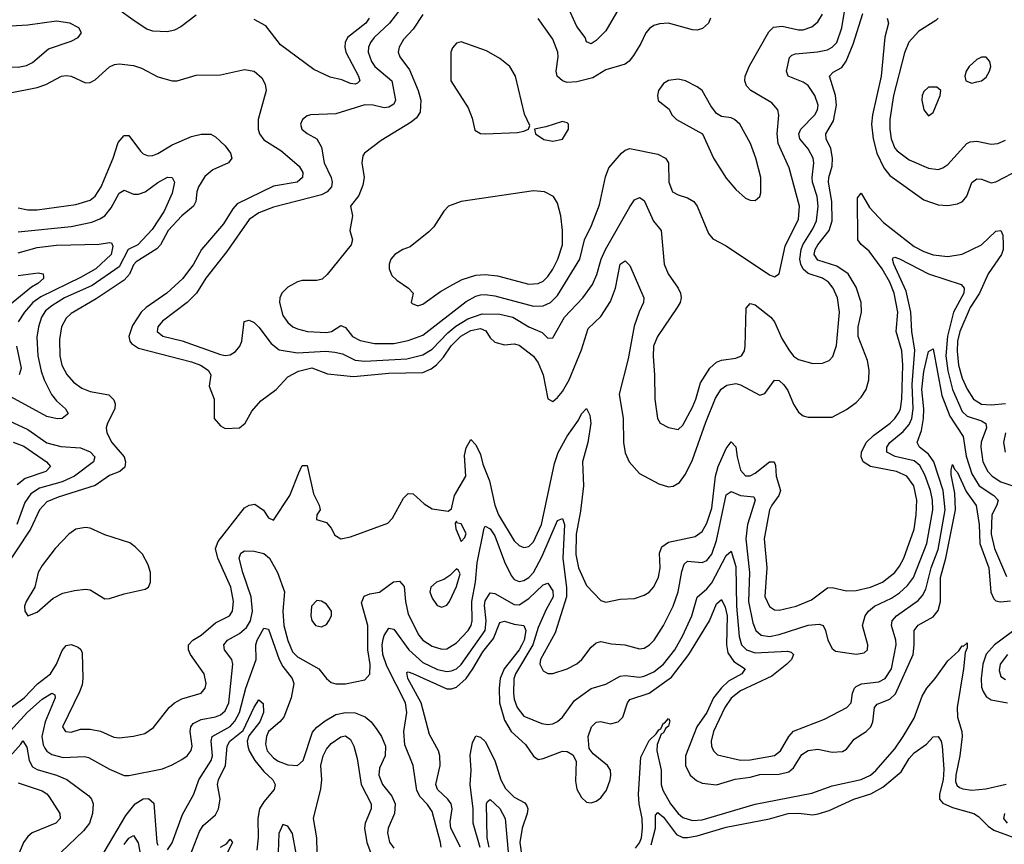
# Model space of a CAD drawing. Header units: inches. Extents: x 1305375 to 1407406, y 744550 to 841633.
# Tile 280 of 509: x 1361497 to 1365585, y 764243 to 767664. Entities that reach past the tile are written whole.
import ezdxf

# ---------------------------------------------------------------- set-up
doc = ezdxf.new("R2010")
doc.units = ezdxf.units.IN
doc.header["$MEASUREMENT"] = 0
doc.layers.add('B3766', color=7, linetype='Continuous')

msp = doc.modelspace()

# ---------------------------------------------------------------- linework, layer by layer
at = {"layer": 'B3766', "color": 5}
for points, elevation in [([(1362230, 767682.9), (1362165.5, 767634.5), (1362139.2, 767620.8), (1362110, 767613.7), (1362050, 767617.2), (1362025.3, 767625.3), (1361976.3, 767656.3), (1361830, 767762.7)], 1020), ([(1363078.9, 767710), (1363032, 767650), (1362969.1, 767590), (1362953.7, 767570), (1362945.3, 767550), (1362943.3, 767530), (1362957.5, 767490), (1362971.7, 767470), (1363041.5, 767410), (1363057.6, 767330), (1363050, 767314.3), (1363030, 767301.5), (1363010, 767297.8), (1362964.5, 767310), (1362929.4, 767310.6), (1362810, 767274), (1362704.7, 767270), (1362690, 767265.6), (1362670.5, 767250), (1362662.4, 767230), (1362668.5, 767210), (1362690, 767192.4), (1362730, 767170.3), (1362750, 767134.9), (1362761.5, 767070), (1362790.6, 767010), (1362794.3, 766990), (1362791.2, 766970), (1362773.5, 766950), (1362750, 766938), (1362550, 766886), (1362490, 766862.9), (1362450, 766835.7), (1362357.4, 766702.6), (1362270, 766591.6), (1362231.6, 766530), (1362192, 766490), (1362090, 766412.7), (1362070.1, 766390), (1362067, 766370), (1362091.2, 766351.2), (1362172.1, 766332.1), (1362330, 766274.9), (1362350, 766270.6), (1362370, 766273.1), (1362393.2, 766286.8), (1362411.5, 766310), (1362419.4, 766330), (1362428.4, 766411.6), (1362450, 766418), (1362470, 766408.2), (1362490, 766388.8), (1362540.3, 766320.3), (1362574, 766294), (1362650, 766282.1), (1362768.2, 766288.2), (1362805.1, 766285.1), (1362837.5, 766277.5), (1362890, 766251.9), (1362930, 766246.6), (1363103.7, 766256.3), (1363170, 766272.9), (1363210, 766297.7), (1363274.7, 766365.3), (1363307.9, 766392.1), (1363357.7, 766422.3), (1363416.8, 766443.2), (1363490, 766442.1), (1363544.7, 766430), (1363610, 766390.1), (1363665.7, 766365.7), (1363690, 766343.1), (1363710, 766343.8), (1363758.9, 766430), (1363834.6, 766510), (1363874.9, 766565.1), (1363893.6, 766606.4), (1363911.5, 766670), (1363928.6, 766710), (1364030, 766888.1), (1364050, 766916.1), (1364070, 766925.8), (1364090, 766913.8), (1364127.6, 766827.6), (1364160.2, 766790), (1364172, 766650), (1364189.3, 766610), (1364230.2, 766550), (1364240.2, 766530), (1364243.5, 766510), (1364238.4, 766490), (1364226.7, 766470), (1364144.4, 766350), (1364128.4, 766310), (1364126.2, 766266.2), (1364132.8, 766190), (1364133.4, 766090), (1364144.4, 766010), (1364155.8, 765990), (1364190, 765971.6), (1364230, 765964.2), (1364250, 765982), (1364290, 766056.9), (1364304.3, 766090), (1364323.3, 766156.7), (1364362.3, 766217.7), (1364390, 766242.7), (1364410, 766251.6), (1364470, 766260.2), (1364494.2, 766270), (1364506, 766290), (1364509, 766310), (1364512.5, 766467.5), (1364530, 766486.7), (1364550, 766480.7), (1364615.9, 766430), (1364630.7, 766410), (1364661.6, 766341.6), (1364690, 766294.7), (1364710, 766268.1), (1364730, 766253.6), (1364790, 766237.7), (1364830, 766239.5), (1364857, 766250), (1364873, 766267), (1364887.6, 766312.4), (1364900.2, 766450), (1364892.1, 766510), (1364874.1, 766550), (1364854.4, 766574.4), (1364830, 766591.2), (1364770, 766611.6), (1364750, 766628.3), (1364739.6, 766650), (1364736.1, 766670), (1364741.1, 766710), (1364748.7, 766730), (1364790, 766795.8), (1364804.8, 766830), (1364811.2, 766890), (1364807.1, 766930), (1364788.5, 766990), (1364786.6, 767010), (1364794.4, 767070), (1364790.8, 767090), (1364770, 767128.2), (1364735.3, 767170), (1364732.1, 767190), (1364740.5, 767210), (1364797.6, 767270), (1364808.6, 767290), (1364811.5, 767310), (1364797.8, 767350), (1364770, 767390.6), (1364750, 767405.5), (1364686.8, 767430), (1364680.6, 767450), (1364693.3, 767506.7), (1364703.1, 767516.9), (1364717.7, 767522.3), (1364809.2, 767530.8), (1364850, 767539.6), (1364870, 767550.1), (1364888.7, 767570), (1364909.9, 767630), (1364929.6, 767750)], 1040), ([(1361450, 767358.9), (1361570, 767382.4), (1361604.9, 767395.1), (1361670, 767429.3), (1361690, 767432.6), (1361710, 767429.2), (1361770, 767402.3), (1361790, 767404), (1361810, 767415.2), (1361870, 767468), (1361890, 767478.3), (1361910, 767481.6), (1361970, 767474.7), (1362002.4, 767462.4), (1362070, 767426.4), (1362130, 767411), (1362150, 767411), (1362230, 767433.7), (1362330, 767435), (1362430, 767456.8), (1362470, 767450.1), (1362502.8, 767422.8), (1362516.3, 767396.3), (1362519.6, 767370), (1362486.8, 767250), (1362486.6, 767210), (1362491.9, 767190), (1362510, 767165.5), (1362580.8, 767120.8), (1362656.6, 767056.6), (1362673, 767030), (1362671.5, 767010), (1362648.5, 766990), (1362550, 766972.7), (1362400.4, 766899.6), (1362381.3, 766878.7), (1362343, 766817), (1362252, 766710), (1362218.4, 766650), (1362173.5, 766590), (1362107.8, 766530), (1362021.8, 766470), (1362001.6, 766450), (1361964.8, 766395.2), (1361950.6, 766350), (1361953.9, 766330), (1361960.8, 766320.8), (1361990, 766300.5), (1362210, 766244.1), (1362247.8, 766230), (1362279.4, 766210), (1362290.2, 766190), (1362283.5, 766143.5), (1362304.9, 766090), (1362303.8, 766010), (1362330, 765978.7), (1362350, 765967.9), (1362410, 765970.3), (1362433, 765990), (1362460.4, 766039.6), (1362497.6, 766082.4), (1362561, 766130), (1362610, 766182), (1362654.3, 766205.7), (1362710, 766219), (1362774.6, 766194.6), (1362883.1, 766183.1), (1363030, 766197.4), (1363170, 766200.1), (1363205.1, 766214.9), (1363227.4, 766232.6), (1363255.8, 766264.2), (1363288.7, 766311.3), (1363329, 766351), (1363370, 766374.5), (1363410, 766382.2), (1363432.5, 766372.5), (1363450, 766344.1), (1363470, 766326.1), (1363510, 766314.6), (1363550, 766318.8), (1363570, 766313.6), (1363630, 766267.6), (1363650, 766240.1), (1363670.1, 766190.1), (1363690, 766090.6), (1363710, 766080.2), (1363730, 766096.3), (1363750, 766121.7), (1363777.5, 766170), (1363830, 766293.8), (1363856.7, 766383.3), (1363910, 766433.2), (1363950, 766494.4), (1363970.3, 766550), (1363989.9, 766650), (1364010, 766663.2), (1364030, 766643.7), (1364088.4, 766510), (1364086.5, 766490), (1364068.2, 766451.8), (1364048.2, 766391.8), (1364023.7, 766256.3), (1363986.2, 766110), (1364002, 766010), (1364003.4, 765910), (1364010, 765866.8), (1364027.6, 765830), (1364070, 765781.7), (1364150, 765737.8), (1364190, 765725.4), (1364210, 765728.3), (1364235.9, 765744.1), (1364261, 765779), (1364290, 765838.4), (1364345.3, 765994.7), (1364386.1, 766093.9), (1364409.4, 766130.6), (1364432.5, 766147.5), (1364470, 766153.9), (1364489.7, 766149.7), (1364570, 766106.2), (1364590, 766113.1), (1364630, 766169), (1364650, 766167.3), (1364670, 766148.4), (1364685.5, 766125.5), (1364710, 766069), (1364730, 766036.1), (1364750, 766020.2), (1364770, 766015.2), (1364870, 766015.4), (1364930, 766046), (1364970, 766076.3), (1364990, 766098.2), (1365010.5, 766130), (1365021.9, 766170), (1365023.9, 766210), (1365016.4, 766250), (1364977.4, 766350), (1364978.4, 766390), (1364992.4, 766450), (1364990.8, 766490), (1364970, 766554.6), (1364936.7, 766610), (1364890, 766641.5), (1364810, 766666.1), (1364795.8, 766690), (1364799.8, 766710), (1364810.6, 766730), (1364857.3, 766790), (1364870.5, 766830), (1364868.3, 766910), (1364855.2, 766990), (1364856.3, 767010), (1364870, 767056.4), (1364872, 767090), (1364864.1, 767130), (1364844.7, 767170), (1364843.4, 767190), (1364876, 767244), (1364887.3, 767310), (1364883.5, 767350), (1364859.4, 767430), (1364873.7, 767446.3), (1364910, 767466.4), (1364927.7, 767492.3), (1364957.8, 767562.2), (1364997.2, 767690)], 1020), ([(1363983.8, 767710), (1363930, 767618.5), (1363890, 767577.3), (1363870, 767564.4), (1363850, 767572.7), (1363843.9, 767590), (1363810, 767635.9), (1363770, 767724.4)], 1040), ([(1362948.1, 767670), (1362934.6, 767650), (1362858.4, 767590), (1362848.1, 767570), (1362846.5, 767550), (1362851.1, 767530), (1362903.9, 767430), (1362909.1, 767410), (1362899.6, 767400.4), (1362890, 767396.2), (1362870, 767399.6), (1362834.7, 767414.7), (1362785.8, 767425.8), (1362717.6, 767457.6), (1362580.3, 767560.3), (1362518.3, 767638.3), (1362470, 767664.7)], 1020), ([(1363170, 767685.8), (1363130, 767624.8), (1363090, 767581.7), (1363072.1, 767550), (1363068.4, 767530), (1363075.6, 767510), (1363115.9, 767455.9), (1363150.9, 767370.9), (1363161.7, 767330), (1363159.6, 767280.4), (1363143.6, 767256.4), (1363121.5, 767238.5), (1362997, 767163), (1362928.5, 767110), (1362921.3, 767098.7), (1362917.2, 767070), (1362927.4, 767010), (1362922.1, 766977.9), (1362905, 766935), (1362870.8, 766890), (1362879.1, 766850), (1362867.3, 766790), (1362878.8, 766750), (1362873.4, 766730), (1362773.6, 766606.4), (1362752.4, 766587.6), (1362730, 766581.5), (1362670, 766581.8), (1362650, 766576), (1362610, 766554.8), (1362585.8, 766530), (1362577.4, 766510), (1362575.8, 766490), (1362590, 766437.1), (1362610, 766407.6), (1362630.5, 766390), (1362650, 766381.3), (1362691.3, 766370), (1362770, 766365.5), (1362791.8, 766370), (1362830, 766395.5), (1362850, 766387.2), (1362878.3, 766350), (1362910, 766333), (1362970, 766320.5), (1363050, 766321.2), (1363110, 766333), (1363170, 766355.1), (1363350, 766494.2), (1363390, 766517.1), (1363410, 766522.8), (1363430, 766524.3), (1363470, 766518.2), (1363630, 766475.1), (1363670, 766477.3), (1363700.3, 766490), (1363730, 766520.2), (1363822.2, 766670), (1363841.5, 766750), (1363870.6, 766810), (1363904.1, 766895.9), (1363928.5, 767011.5), (1363942.8, 767050), (1363995.1, 767110), (1364010, 767122.3), (1364030, 767130.1), (1364146.4, 767106.4), (1364178.3, 767090), (1364190.2, 767070), (1364192.2, 766990), (1364207.7, 766950), (1364230, 766936.9), (1364270, 766925.5), (1364295.2, 766910), (1364310.2, 766890), (1364356.7, 766776.7), (1364374.7, 766754.7), (1364430, 766726.4), (1364610, 766606), (1364630, 766597.1), (1364649.3, 766610), (1364675.5, 766724.5), (1364730, 766837), (1364734, 766890), (1364691, 767050), (1364645.9, 767150), (1364641.4, 767190), (1364648.2, 767268.2), (1364644.8, 767290), (1364619.3, 767319.3), (1364532.9, 767370), (1364514.6, 767390), (1364507.9, 767410), (1364509.2, 767430), (1364527.1, 767472.9), (1364606.8, 767613.2), (1364627, 767633), (1364662.5, 767637.5), (1364730, 767621.5), (1364750, 767622.1), (1364785, 767635), (1364810, 767655.5), (1364830, 767687.7)], 1060), ([(1364365.2, 767670), (1364356.5, 767650), (1364332.1, 767627.9), (1364310, 767621.2), (1364290, 767622.3), (1364190, 767649.9), (1364152.8, 767647.2), (1364130, 767639.8), (1364111.9, 767628.1), (1364095.9, 767610), (1364075.1, 767564.9), (1364044.6, 767515.4), (1364027.3, 767492.7), (1364010, 767479.4), (1363930, 767455.5), (1363876.6, 767423.4), (1363810, 767406.5), (1363770, 767403.6), (1363749.8, 767410), (1363728.5, 767430), (1363724.6, 767450), (1363732.2, 767510), (1363730.5, 767530), (1363710, 767583), (1363650, 767668.5)], 1060), ([(1365099, 767670), (1365103.8, 767650), (1365088.6, 767591.4), (1365073.2, 767430), (1365037.8, 767270), (1365033.7, 767230), (1365040.6, 767170), (1365056.1, 767110), (1365084.7, 767050), (1365110, 767018.3), (1365250, 766917), (1365310, 766895.9), (1365350, 766892.6), (1365390, 766900.1), (1365410.7, 766909.3), (1365428.5, 766931.5), (1365450, 766987.9), (1365470, 767004), (1365490, 767002.3), (1365530, 766987), (1365550, 766990.8), (1365650, 767043.4)], 1020), ([(1365310.4, 767670), (1365299.7, 767660.3), (1365230, 767615.9), (1365188.8, 767571.2), (1365170, 767526), (1365125.3, 767350), (1365108.8, 767250), (1365108.8, 767210), (1365115.1, 767170), (1365130, 767131.4), (1365139.6, 767119.6), (1365190, 767082), (1365270, 767048.5), (1365310, 767042.4), (1365330, 767049.1), (1365350, 767063.1), (1365428.5, 767150), (1365443.1, 767156.9), (1365470, 767159.7), (1365530, 767148.1), (1365557.2, 767150), (1365590, 767164.7)], 1040), ([(1361490, 766882.8), (1361530, 766874.7), (1361570, 766875.5), (1361730, 766896.9), (1361790, 766915.4), (1361810, 766932.2), (1361835.2, 766970), (1361885, 767090), (1361905.3, 767154.7), (1361930, 767183.2), (1361950, 767183.6), (1361998.3, 767118.3), (1362010, 767107.5), (1362030, 767098.6), (1362050, 767100.8), (1362070, 767109.5), (1362130, 767144.2), (1362210, 767179.8), (1362250, 767189.3), (1362290, 767189.2), (1362310, 767178.4), (1362350, 767140.5), (1362372.5, 767110), (1362378.1, 767090), (1362363.6, 767070), (1362299.1, 767040.9), (1362266.2, 767013.8), (1362239.9, 766970), (1362232.5, 766950), (1362227.5, 766910), (1362217.8, 766890), (1362170, 766849.9), (1362113.4, 766790), (1362080.8, 766730), (1362066.6, 766713.4), (1361980.3, 766659.7), (1361970, 766647.1), (1361952.2, 766607.8), (1361930, 766583.1), (1361814.7, 766505.3), (1361710, 766444.9), (1361690, 766426.3), (1361670.1, 766390), (1361662.8, 766337.2), (1361662.9, 766270), (1361672.5, 766230), (1361692.5, 766192.5), (1361720.6, 766160.6), (1361755, 766135), (1361790, 766120.7), (1361867.3, 766107.3), (1361887.3, 766087.3), (1361893.3, 766070), (1361891.9, 766050), (1361861.7, 765990), (1361856.4, 765970), (1361858, 765950), (1361880.1, 765910), (1361930.1, 765850), (1361936.6, 765830), (1361933.1, 765806.9), (1361913.1, 765790), (1361870, 765772.3), (1361810, 765731.9), (1361656.5, 765683.5), (1361610, 765664.2), (1361579.2, 765630), (1361542.3, 765550), (1361424.9, 765375.1)], 980), ([(1361490, 766783.4), (1361710, 766805.6), (1361795.9, 766824.1), (1361830, 766837.4), (1361850, 766850.6), (1361876.4, 766883.6), (1361910, 766944.5), (1361930, 766956.5), (1361970, 766939.8), (1361990, 766939.8), (1362018, 766950), (1362070, 766988.5), (1362110, 767010.2), (1362130.5, 767010), (1362139.7, 766990), (1362130, 766944.7), (1362096.7, 766870), (1362046.2, 766793.8), (1362007.2, 766750), (1361986.9, 766730), (1361947.7, 766710), (1361910, 766638.1), (1361798.4, 766561.6), (1361683.3, 766510), (1361630, 766477.3), (1361603.9, 766456.1), (1361587.6, 766430), (1361574.5, 766390), (1361567.4, 766347.4), (1361572.6, 766270), (1361585.5, 766205.5), (1361597.8, 766170), (1361628.8, 766108.8), (1361650, 766082.1), (1361687.3, 766050), (1361698.3, 766030), (1361694.6, 766025.4), (1361672.7, 766010), (1361652.3, 766007.7), (1361610, 766018), (1361459.9, 766099.9)], 960), ([(1361430, 764786.8), (1361514.9, 764850), (1361571.1, 764908.9), (1361625, 764950), (1361650.3, 764990), (1361673, 765047), (1361690, 765067.4), (1361710, 765072.2), (1361739.9, 765059.9), (1361750.5, 765050.5), (1361756.7, 765036.7), (1361759.1, 764930), (1361756.2, 764903.8), (1361745.2, 764874.8), (1361674, 764730), (1361686.7, 764710), (1361710, 764707.8), (1361750, 764719.8), (1361790, 764720.1), (1361832.4, 764712.4), (1361887.7, 764687.7), (1361910, 764683.8), (1361970, 764691), (1362017.1, 764702.9), (1362052.5, 764727.5), (1362117.8, 764810), (1362139.3, 764830), (1362170, 764846.6), (1362250, 764869.4), (1362267.2, 764890), (1362271.7, 764910), (1362262.9, 764950), (1362206.4, 765030), (1362198.1, 765050), (1362197.9, 765070), (1362215.3, 765090), (1362250, 765110.6), (1362310, 765160.8), (1362367.4, 765190), (1362379.9, 765210), (1362384.4, 765250), (1362373.7, 765310), (1362320.1, 765430), (1362310.4, 765470), (1362320.9, 765499.1), (1362430, 765638.2), (1362450, 765650.2), (1362473.7, 765653.7), (1362509.4, 765629.4), (1362530, 765596.5), (1362550, 765587.7), (1362618.8, 765690), (1362656, 765784), (1362670, 765814.4), (1362674.9, 765814.9), (1362690, 765814), (1362717.1, 765697.1), (1362739.7, 765650), (1362744.4, 765630), (1362731, 765610), (1362728.8, 765590), (1362770, 765577.1), (1362790, 765553.7), (1362804.9, 765524.9), (1362830, 765510.7), (1362870, 765518.8), (1363024.8, 765575.2), (1363044.9, 765595.1), (1363090, 765678.5), (1363110, 765698.4), (1363130, 765697.4), (1363175.5, 765655.5), (1363210, 765635.1), (1363275.8, 765624.2), (1363290, 765634.8), (1363302.4, 765690), (1363348.8, 765770), (1363344.1, 765855.9), (1363350, 765888.2), (1363370, 765922.4), (1363390, 765899.5), (1363410, 765859.5), (1363420, 765820), (1363446.9, 765750), (1363469.4, 765650), (1363484.4, 765610), (1363550, 765501.6), (1363570, 765482.7), (1363590, 765474), (1363610, 765478.3), (1363630, 765498.2), (1363663.4, 765570), (1363717.3, 765822.7), (1363731.8, 765868.2), (1363770, 765936.6), (1363817.5, 766002.5), (1363830, 766028.1), (1363850, 766050.2), (1363863.3, 766023.3), (1363868.4, 765990), (1363855.1, 765910), (1363834.1, 765830), (1363837, 765730), (1363825.2, 765625.2), (1363806.6, 765530), (1363805.3, 765445.3), (1363816.2, 765390), (1363850, 765316.5), (1363910, 765253.7), (1363930, 765247.8), (1363990, 765260.2), (1364050, 765262.8), (1364090, 765276.2), (1364110, 765289.2), (1364130, 765310.3), (1364149.3, 765350.7), (1364155.3, 765390), (1364153, 765450), (1364163, 765477), (1364190, 765495.7), (1364300.6, 765519.4), (1364330, 765540.5), (1364350, 765575.5), (1364370, 765636.9), (1364386.3, 765770), (1364396.8, 765810), (1364430, 765884.7), (1364450, 765912.2), (1364470, 765892.4), (1364475.2, 765850), (1364490, 765794.9), (1364510, 765770.8), (1364530, 765771.6), (1364550, 765783.1), (1364610, 765830.1), (1364629.3, 765829.3), (1364634.4, 765814.4), (1364637.7, 765770), (1364655.5, 765710), (1364648.7, 765690), (1364619, 765650), (1364610.1, 765630), (1364587.8, 765510), (1364598.6, 765390), (1364590.1, 765270.1), (1364610, 765229.3), (1364630, 765216), (1364650, 765213.9), (1364720.5, 765230), (1364783.7, 765256.3), (1364850, 765307.1), (1364870, 765308.3), (1364930, 765294), (1364970, 765295), (1365028.8, 765308.8), (1365079.4, 765330), (1365130, 765370.8), (1365150, 765396.3), (1365167.6, 765430), (1365209.9, 765550.1), (1365219, 765610), (1365220.9, 765670), (1365208.6, 765730), (1365180.2, 765770), (1365136.9, 765790), (1365029, 765810), (1364998.2, 765830), (1364989.9, 765850), (1364991.4, 765870), (1365011.7, 765910), (1365041.1, 765938.9), (1365110.4, 765990), (1365130.7, 766010), (1365146.2, 766033.8), (1365153, 766050), (1365158.9, 766090), (1365163.4, 766230), (1365158.6, 766290), (1365135.3, 766370), (1365142.1, 766450), (1365128, 766530), (1365110, 766574.6), (1365077.9, 766630), (1365023.5, 766703.5), (1364990.9, 766730.9), (1364976, 766750), (1364974.8, 766925.2), (1364990, 766944.9), (1365025.5, 766885.5), (1365082.6, 766822.6), (1365210, 766723.3), (1365250, 766702.6), (1365290, 766688.6), (1365350, 766681.4), (1365410, 766691.9), (1365490.2, 766729.8), (1365550, 766787.2), (1365570.4, 766790), (1365578.5, 766770), (1365580.4, 766730), (1365580.6, 766710), (1365573.6, 766690), (1365518.1, 766610), (1365481.1, 766530), (1365443.5, 766470), (1365400.3, 766370), (1365390.9, 766330), (1365388.8, 766288.8), (1365395, 766230), (1365410, 766176.5), (1365430, 766130.9), (1365457.2, 766090), (1365490, 766068.6), (1365530, 766066), (1365590, 766072.1)], 980), ([(1361490, 766696.5), (1361570, 766718.9), (1361650, 766729), (1361827.3, 766732.7), (1361870, 766739.6), (1361877.6, 766737.6), (1361883.9, 766723.9), (1361877.2, 766690), (1361812.8, 766630), (1361750, 766594.1), (1361585.2, 766514.8), (1361551.7, 766490), (1361516.5, 766450), (1361491, 766410)], 940), ([(1361430, 764681.2), (1361529.3, 764790.7), (1361590, 764844.5), (1361630, 764869.1), (1361642.8, 764862.8), (1361644.3, 764850), (1361602.2, 764750), (1361589, 764690), (1361594.6, 764654.6), (1361601.1, 764641.1), (1361609.5, 764629.5), (1361630, 764615.4), (1361677.9, 764602.1), (1361766.6, 764606.6), (1361783, 764603), (1361870, 764553.6), (1361930, 764528.4), (1361950, 764527.8), (1362090, 764556.3), (1362130, 764571.6), (1362170, 764594), (1362191.5, 764610), (1362208.6, 764631.4), (1362212.5, 764650), (1362205, 764710), (1362207.7, 764730), (1362216.9, 764743.1), (1362250, 764760.3), (1362310, 764771), (1362330, 764779.1), (1362350, 764796.8), (1362365.8, 764830), (1362381.9, 764990), (1362377.1, 765010), (1362346.9, 765050), (1362344.1, 765070), (1362359.3, 765090), (1362410, 765117.7), (1362438.3, 765141.7), (1362454.9, 765170), (1362463.6, 765210), (1362457.5, 765270), (1362423.3, 765370), (1362408.7, 765430), (1362415.6, 765450), (1362430, 765460.6), (1362470, 765458.9), (1362510, 765449), (1362533.7, 765430), (1362567.2, 765370), (1362596.1, 765290), (1362589.7, 765210), (1362594.1, 765150), (1362610, 765087.6), (1362630, 765040.9), (1362650, 765020.9), (1362738.2, 764970), (1362770.1, 764930.1), (1362790, 764913.6), (1362810, 764908.4), (1362850, 764907.8), (1362930, 764924.6), (1362951.2, 764948.8), (1362952.1, 764987.9), (1362942.2, 765050), (1362942.9, 765150), (1362915.3, 765244.7), (1362927.7, 765272.3), (1362950, 765282.3), (1362990, 765288.1), (1363048.3, 765331.7), (1363074, 765334), (1363092.5, 765312.5), (1363098.2, 765250), (1363110, 765197.7), (1363153.3, 765110), (1363170.1, 765090), (1363210, 765064), (1363250, 765052.5), (1363270, 765053.9), (1363310, 765077.9), (1363359.2, 765130), (1363371.5, 765150), (1363375.5, 765170), (1363374.1, 765250), (1363389.5, 765330.5), (1363396.5, 765410), (1363425.3, 765554.7), (1363430, 765562), (1363450, 765551.4), (1363470, 765521.9), (1363510, 765414.3), (1363537.8, 765357.8), (1363550, 765341.9), (1363570, 765333.6), (1363590, 765337.5), (1363610, 765349.6), (1363630.3, 765370), (1363665.1, 765434.9), (1363730, 765586.7), (1363750, 765594.4), (1363758.3, 765570), (1363752.3, 765430), (1363767, 765307), (1363766.8, 765270), (1363719.7, 765120.3), (1363659.7, 765010), (1363656.9, 764990), (1363670, 764962), (1363690, 764951.4), (1363710, 764951.1), (1363770, 764970.8), (1363810, 764991.6), (1363831.2, 765010), (1363870, 765060.7), (1363890, 765078.8), (1363910, 765083.5), (1363954.4, 765074.4), (1364009.8, 765070.2), (1364070, 765053.5), (1364090, 765056.6), (1364112.3, 765070), (1364130.5, 765090), (1364169.9, 765150.1), (1364210, 765230.2), (1364230.6, 765289.4), (1364245.3, 765374.7), (1364255.2, 765404.8), (1364270, 765417.6), (1364330, 765411.3), (1364350, 765419.8), (1364370, 765445.7), (1364390, 765503.2), (1364430, 765692.3), (1364450, 765706.8), (1364490, 765690.1), (1364544.7, 765684.7), (1364550.7, 765670.7), (1364518.6, 765570), (1364511.7, 765510), (1364527.3, 765370), (1364523.2, 765250), (1364541.3, 765161.3), (1364553.3, 765130), (1364575.2, 765110), (1364610, 765104.6), (1364650, 765112.6), (1364770, 765152.4), (1364816.5, 765156.5), (1364832, 765150), (1364842.3, 765130), (1364852.4, 765090), (1364870, 765054.9), (1364883.5, 765043.5), (1364970, 765031.6), (1365003.5, 765036.5), (1365016, 765050), (1365018.2, 765070), (1364996.5, 765150), (1365006.5, 765190), (1365021.5, 765210), (1365046.1, 765230), (1365116.5, 765263.5), (1365150, 765285.5), (1365183.3, 765316.7), (1365207.5, 765350), (1365262.6, 765490), (1365288.1, 765630), (1365286.5, 765670), (1365278.4, 765710), (1365255.2, 765775.2), (1365233.8, 765813.8), (1365210, 765833.7), (1365131.9, 765851.9), (1365097.2, 765870), (1365096.6, 765890), (1365109.4, 765910), (1365164.6, 765955.4), (1365190, 765985), (1365200.9, 766010), (1365206.9, 766050), (1365202.2, 766150), (1365213.2, 766293.2), (1365201.3, 766370), (1365196, 766450), (1365177.3, 766537.3), (1365126, 766650), (1365120.9, 766670), (1365123.4, 766676.6), (1365130, 766678.6), (1365150, 766672.3), (1365270, 766609.7), (1365405, 766565), (1365417.6, 766550), (1365417, 766530), (1365374.2, 766450), (1365348.6, 766351.4), (1365342.1, 766270), (1365350, 766206.7), (1365369.3, 766129.3), (1365410, 766038.9), (1365430, 766019), (1365490, 765999.9), (1365508.5, 765988.5), (1365510.1, 765970), (1365489.2, 765910.8), (1365487.5, 765890), (1365496.1, 765830), (1365515.8, 765790), (1365534.2, 765770), (1365570, 765746.5), (1365672.5, 765712.5)], 960), ([(1361490, 766602.5), (1361573.7, 766613.7), (1361594, 766610), (1361596.2, 766596.2), (1361595.2, 766590), (1361572.2, 766570), (1361546, 766554), (1361392.7, 766430)], 920), ([(1361483.4, 766310), (1361502.4, 766217.6), (1361494.6, 766190)], 940), ([(1363246.1, 764230), (1363243.4, 764250), (1363210, 764379.2), (1363190, 764408.3), (1363159.8, 764439.8), (1363146.3, 764466.3), (1363130.5, 764570), (1363095.8, 764655.8), (1363091.9, 764710), (1363103.8, 764790), (1363098.5, 764830), (1363021.7, 764981.7), (1363005.1, 765030), (1363002.2, 765070), (1363005.8, 765094.2), (1363010.6, 765109.4), (1363030, 765138.9), (1363050, 765134.8), (1363112.4, 765050), (1363170, 764997.5), (1363231.9, 764968.1), (1363270, 764959.9), (1363290, 764961.7), (1363310, 764971), (1363330, 764989.2), (1363428.8, 765130), (1363433.6, 765170), (1363426.5, 765233.5), (1363430, 765253), (1363450, 765285.4), (1363470, 765283.8), (1363550, 765237.5), (1363570, 765236.4), (1363610, 765262.3), (1363670, 765318.5), (1363690, 765326), (1363710, 765294), (1363711.7, 765270), (1363682.8, 765217.2), (1363650, 765142.3), (1363627.9, 765070), (1363555.2, 764950), (1363549, 764929), (1363547.3, 764870), (1363550, 764844.9), (1363561.6, 764810), (1363590, 764774.4), (1363664.3, 764744.3), (1363690, 764740.1), (1363710, 764743), (1363730, 764752.5), (1363750.3, 764769.7), (1363800.9, 764839.1), (1363870, 764888.3), (1363930, 764906.3), (1363990, 764940.5), (1364010, 764943.5), (1364070, 764935.4), (1364090, 764940.1), (1364130, 764958.1), (1364169.9, 764990), (1364216.9, 765050), (1364250, 765109.4), (1364286.8, 765190), (1364310, 765268.1), (1364350, 765303), (1364370, 765327.5), (1364430, 765441.5), (1364450, 765459.5), (1364470, 765395.5), (1364472.5, 765230), (1364484.4, 765104.4), (1364493.8, 765070), (1364513.7, 765050), (1364550, 765037.1), (1364684.3, 765044.3), (1364699.4, 765039.4), (1364709.1, 765030), (1364700.5, 765010), (1364682.1, 764990), (1364619.8, 764940.2), (1364490, 764878.9), (1364450, 764849.3), (1364424.4, 764810), (1364377.8, 764710), (1364367.8, 764670), (1364369.5, 764649.5), (1364377.7, 764630), (1364394.4, 764614.4), (1364490, 764592), (1364530, 764593.3), (1364630, 764610.7), (1364655.5, 764630), (1364690.7, 764689.3), (1364710, 764711.4), (1364838.1, 764761.9), (1364931.1, 764810), (1364948.6, 764830), (1364955, 764870), (1364962.2, 764890), (1364970, 764897.6), (1364992.1, 764907.9), (1365063.5, 764916.5), (1365090, 764930.1), (1365116.7, 764970), (1365135.4, 765070), (1365134.5, 765090), (1365116, 765150), (1365118.9, 765170), (1365137.3, 765190), (1365226.5, 765253.5), (1365245.3, 765274.7), (1365259.3, 765300.7), (1365280.7, 765390), (1365310, 765466.4), (1365339.3, 765630), (1365330.9, 765710), (1365291.7, 765830), (1365270, 765861.4), (1365232.1, 765890), (1365222.7, 765910), (1365240.6, 765959.4), (1365249.1, 766010), (1365250, 766050), (1365242.5, 766130), (1365250, 766204.6), (1365270, 766287.4), (1365290, 766298), (1365325.1, 766105.1), (1365358.5, 766018.5), (1365414.5, 765934.5), (1365426.3, 765853.7), (1365450, 765780.1), (1365479.9, 765730), (1365541.3, 765690), (1365559.5, 765670), (1365554.3, 765650), (1365532.7, 765610), (1365529.8, 765529.8), (1365544, 765470), (1365593.8, 765353.8)], 940), ([(1361390, 766028.1), (1361530, 765964.3), (1361610, 765908.8), (1361667.5, 765892.5), (1361750, 765887.1), (1361790, 765871.2), (1361809.3, 765850), (1361803.2, 765830), (1361725, 765770), (1361673.1, 765746.9), (1361579.6, 765720.4), (1361543, 765697), (1361518.9, 765661.1), (1361485.4, 765570)], 960), ([(1365589.1, 765950), (1365581.6, 765910), (1365588, 765870)], 980), ([(1361470, 765911.7), (1361514.2, 765894.2), (1361608.5, 765830), (1361625.2, 765810), (1361605.8, 765790), (1361519.9, 765760.1), (1361486, 765734)], 940), ([(1363326.5, 764230), (1363287.2, 764310), (1363284.6, 764335.4), (1363292, 764390), (1363288, 764410), (1363273.7, 764430), (1363231.7, 764470), (1363224.8, 764490), (1363242.9, 764570), (1363241.3, 764610), (1363235.8, 764630), (1363198.7, 764698.7), (1363163.4, 764830), (1363108.5, 764930), (1363104.6, 764955.4), (1363110, 764958), (1363128.4, 764951.6), (1363270, 764888.2), (1363290, 764887), (1363310, 764893.9), (1363350, 764930.1), (1363378.6, 764970), (1363419, 765041), (1363463.5, 765096.5), (1363490, 765163.2), (1363510, 765169), (1363550, 765156), (1363590, 765150.1), (1363597.6, 765130), (1363591.4, 765090), (1363581.1, 765070), (1363570, 765049.6), (1363508.1, 764970), (1363492.1, 764930), (1363487.1, 764890), (1363488.4, 764830), (1363510, 764757.7), (1363537.8, 764710), (1363597.1, 764657.1), (1363630, 764607.9), (1363650, 764595), (1363670, 764598.2), (1363750, 764629.4), (1363770, 764627.5), (1363793.3, 764613.3), (1363807.7, 764587.7), (1363804.1, 764504.1), (1363810, 764470.7), (1363830, 764436.4), (1363850, 764417.6), (1363870, 764414.6), (1363890, 764421.5), (1363910, 764435.2), (1363932.7, 764467.3), (1363948.8, 764510), (1363951.7, 764530), (1363949.2, 764550), (1363937.8, 764570), (1363877.4, 764617.4), (1363860.5, 764640.5), (1363856.7, 764690), (1363870.5, 764730), (1363890.4, 764749.6), (1363910, 764751.8), (1363950, 764742.7), (1363981.4, 764750), (1364000.4, 764770), (1364019.9, 764830), (1364030, 764843.9), (1364110, 764869.7), (1364203.4, 764936.6), (1364275.4, 765030), (1364360.5, 765170), (1364390, 765240.1), (1364410, 765258.8), (1364426.2, 765226.2), (1364433.5, 765190), (1364431.7, 765070), (1364437.5, 765037.5), (1364461.7, 765001.7), (1364509.2, 764970), (1364495.2, 764950), (1364440.2, 764919.8), (1364410, 764891.6), (1364376.7, 764850), (1364349.1, 764790), (1364308.8, 764730), (1364261, 764610), (1364261.6, 764570), (1364280.6, 764530), (1364306.9, 764506.9), (1364330, 764496.4), (1364390, 764488.8), (1364467.4, 764512.6), (1364530, 764521), (1364570, 764531.9), (1364650, 764533.5), (1364690, 764543.2), (1364710, 764560.4), (1364744.5, 764615.5), (1364770, 764632.1), (1364810, 764637.2), (1364870, 764624.9), (1364913.1, 764626.9), (1364930, 764636.8), (1364960.9, 764679.1), (1365011.3, 764710), (1365030.6, 764729.4), (1365039.4, 764750), (1365046.3, 764810), (1365056.2, 764823.8), (1365110, 764845.2), (1365133.1, 764866.9), (1365205.6, 765030), (1365211, 765070), (1365210.4, 765130), (1365227.6, 765152.4), (1365290, 765185.8), (1365310, 765212.6), (1365319.7, 765250), (1365319.6, 765350), (1365341.5, 765430), (1365382.7, 765630), (1365379.8, 765699.8), (1365364.5, 765775.5), (1365363.6, 765796.4), (1365370, 765818.7), (1365378.4, 765798.4), (1365390, 765785.5), (1365426.3, 765706.3), (1365468.3, 765648.3), (1365480.7, 765570), (1365483.2, 765490), (1365520, 765390), (1365529.2, 765289.2), (1365541.3, 765261.3), (1365550, 765252.9), (1365568.5, 765248.5), (1365610, 765252.6)], 920), ([(1362110, 764219.5), (1362130, 764248.2), (1362173.4, 764366.6), (1362219.8, 764450), (1362240.9, 764510), (1362291.2, 764590), (1362297.6, 764610), (1362291.8, 764670), (1362296, 764690), (1362370, 764730.8), (1362390, 764753.6), (1362409.2, 764790), (1362436.2, 764890), (1362479.2, 765010), (1362477.6, 765070), (1362482.6, 765090), (1362510, 765138.9), (1362530, 765134.7), (1362573.8, 765010), (1362590, 764980.4), (1362628.5, 764930), (1362634.7, 764910), (1362623.9, 764850), (1362593.1, 764770), (1362577, 764750), (1362530, 764710.4), (1362521.1, 764690), (1362517.7, 764657.7), (1362524.8, 764630), (1362550, 764601.5), (1362570, 764587.4), (1362610, 764572), (1362650, 764569.4), (1362673.3, 764590), (1362712.7, 764707.3), (1362731.1, 764728.9), (1362764.6, 764755.4), (1362810, 764781.2), (1362850, 764789.1), (1362890, 764787.5), (1362930.9, 764770.9), (1362955.4, 764750), (1362979.5, 764719.5), (1362998.8, 764690), (1363016.2, 764650), (1363013.8, 764610), (1362990, 764558.4), (1362987.9, 764530), (1363003.3, 764490), (1363042, 764442), (1363055.4, 764410), (1363052.4, 764370), (1363026.9, 764310), (1363023.6, 764290), (1363031.6, 764251.6), (1363050, 764225.8)], 940), ([(1365650, 765148.5), (1365543.5, 765070), (1365510, 765031.1), (1365495.9, 764990), (1365488.2, 764930), (1365490, 764894.4), (1365496.3, 764876.3), (1365510, 764855.8), (1365530, 764842.1), (1365598.4, 764830)], 920), ([(1364053.5, 764226.5), (1364070, 764247.9), (1364077.9, 764270), (1364083, 764310), (1364081.5, 764350), (1364068.3, 764410), (1364065.6, 764450), (1364076, 764604), (1364110, 764673), (1364139.6, 764700.4), (1364150, 764717.4), (1364158.2, 764721.8), (1364170, 764746), (1364174.2, 764745.8), (1364190, 764764.9), (1364195.5, 764755.5), (1364190, 764732.7), (1364177.6, 764722.4), (1364170, 764705.6), (1364160.5, 764699.5), (1364143, 764657), (1364142.2, 764630), (1364159.6, 764550), (1364159.6, 764490), (1364166.6, 764466.6), (1364198.3, 764410), (1364230, 764370.1), (1364250, 764353.3), (1364290, 764341.1), (1364330, 764344.5), (1364550, 764408.5), (1364786, 764454), (1364870, 764485), (1364990, 764510.7), (1365029.3, 764530), (1365051.3, 764548.7), (1365130, 764638.1), (1365164.8, 764690), (1365210, 764765.3), (1365243.5, 764856.5), (1365262.8, 764890), (1365298, 764930), (1365350, 765003.2), (1365395.4, 765044.6), (1365410, 765066.3), (1365415.1, 765064.9), (1365430, 765078), (1365430, 765057.2), (1365422, 765038), (1365415.4, 764970), (1365389.1, 764810), (1365390.1, 764770), (1365408.6, 764710), (1365409.6, 764690), (1365400.4, 764610), (1365383.1, 764530), (1365382.7, 764502.7), (1365387.6, 764487.6), (1365398.7, 764478.7), (1365412.3, 764472.3), (1365450, 764466.9), (1365507.6, 764472.4), (1365592.5, 764492.5)], 880), ([(1365597.5, 765030), (1365567.2, 764990), (1365563, 764963), (1365570, 764938.3), (1365590, 764926.8)], 940), ([(1362204.3, 764195.7), (1362244, 764296), (1362259, 764321), (1362310, 764364.1), (1362321.7, 764390), (1362328.6, 764430), (1362317.9, 764490), (1362321.9, 764510), (1362352, 764570), (1362357.7, 764650), (1362369.2, 764670), (1362425, 764715), (1362470, 764811.3), (1362490, 764841.7), (1362507.1, 764827.1), (1362509.3, 764789.3), (1362493.6, 764750), (1362448, 764692), (1362441.9, 764670), (1362443.4, 764650), (1362449.3, 764630), (1362473.3, 764590), (1362510, 764544.8), (1362548.2, 764510), (1362557.5, 764490), (1362553.4, 764470), (1362510, 764418.2), (1362492.3, 764390), (1362485.2, 764350), (1362486.7, 764270), (1362481.2, 764218.8)], 920), ([(1361410, 764556.8), (1361502.1, 764657.9), (1361510, 764672.4), (1361525.9, 764645.9), (1361535.6, 764590), (1361550, 764564.2), (1361570, 764552.3), (1361649, 764530), (1361692, 764512), (1361783.3, 764443.3), (1361794.5, 764430), (1361802.2, 764410), (1361798.9, 764370), (1361786.7, 764330), (1361761.7, 764298.3), (1361668.4, 764210)], 940), ([(1362731.5, 764210), (1362729.9, 764270), (1362716.4, 764350), (1362747.3, 764472.7), (1362751.1, 764510), (1362747.6, 764570), (1362756.7, 764610), (1362770, 764637.6), (1362790, 764660.1), (1362830, 764688.2), (1362850, 764691.9), (1362870, 764677.2), (1362883.5, 764650), (1362897.9, 764597.9), (1362914.8, 764490), (1362955.5, 764410), (1362955.8, 764390), (1362931, 764330), (1362927.8, 764310), (1362937.8, 764250), (1362953.4, 764210)], 920), ([(1363408.8, 764228.8), (1363379.8, 764330), (1363379.4, 764390), (1363367.7, 764490), (1363371.2, 764550), (1363367.2, 764612.8), (1363376.4, 764663.6), (1363390, 764692.7), (1363410, 764687.5), (1363430, 764669.3), (1363470, 764590.9), (1363494.4, 764510), (1363513.8, 764473.8), (1363550, 764437.5), (1363594, 764414), (1363602.8, 764402.8), (1363606.4, 764390), (1363604.1, 764370), (1363583.2, 764310), (1363572.7, 764250), (1363581.5, 764190)], 880), ([(1364119.1, 764240.9), (1364136.3, 764310), (1364136.1, 764363.9), (1364146.2, 764373.8), (1364170, 764355.2), (1364223.5, 764283.5), (1364250, 764270.9), (1364270, 764270.1), (1364310, 764277.2), (1364430, 764313.1), (1364610, 764348.1), (1364687, 764370), (1364730, 764371.9), (1364790, 764365.2), (1364811.5, 764368.5), (1364857.5, 764382.5), (1364960.5, 764430), (1365030, 764451.9), (1365081, 764479), (1365156.3, 764543.7), (1365190, 764599), (1365210, 764622.4), (1365262.3, 764657.7), (1365290, 764688.2), (1365309.6, 764690.4), (1365322, 764670), (1365326.4, 764650), (1365333.8, 764553.8), (1365330.3, 764510), (1365315.2, 764450), (1365315.6, 764430), (1365330, 764413), (1365370, 764395.1), (1365458.4, 764370), (1365478, 764358), (1365517.4, 764317.4), (1365540.8, 764300.8), (1365670, 764254.7)], 860), ([(1361490, 764497.8), (1361590, 764464.5), (1361610, 764451.9), (1361619.4, 764439.4), (1361662.9, 764370), (1361664.3, 764350), (1361647.2, 764330), (1361548.8, 764290), (1361530, 764274.4), (1361512.2, 764250), (1361495.4, 764210)], 920), ([(1361847.2, 764210), (1361938.2, 764361.8), (1361976.5, 764410), (1362010, 764431.7), (1362032.3, 764432.3), (1362053.4, 764413.4), (1362065.9, 764250), (1362070, 764238.4)], 940), ([(1363446.4, 764230), (1363437.7, 764270), (1363434.8, 764410), (1363439.3, 764420.7), (1363450, 764428.8), (1363490, 764391.6), (1363512.1, 764350), (1363524.8, 764210)], 860), ([(1365585.2, 764370), (1365580.8, 764350), (1365596.8, 764330)], 880), ([(1361930, 764241.3), (1361950, 764267.3), (1361970, 764278.6), (1361988.6, 764248.6), (1361999.6, 764190)], 920), ([(1362330, 764231.2), (1362355.3, 764244.7), (1362370, 764264), (1362379.7, 764250), (1362343.5, 764176.5)], 880)]:
    msp.add_lwpolyline(points, dxfattribs=dict(at, elevation=elevation))
for points, elevation in [([(1361650, 767658.2), (1361530, 767641.9), (1361390, 767632.7), (1361370, 767627.7), (1361330, 767606.5), (1361272.4, 767550), (1361262.3, 767530), (1361274, 767510), (1361327.3, 767487.3), (1361410, 767469.5), (1361490, 767466.8), (1361525.5, 767474.5), (1361550, 767485.9), (1361616.9, 767543.1), (1361710, 767574.9), (1361739.6, 767590), (1361753.3, 767610), (1361742.9, 767630), (1361705.2, 767650)], 1040), ([(1363330, 767571.8), (1363310, 767566.6), (1363293.3, 767546.7), (1363287.4, 767530), (1363286.7, 767410), (1363358.3, 767298.3), (1363375.8, 767255.8), (1363385.9, 767205.9), (1363410, 767191.7), (1363430, 767190.2), (1363563.6, 767196.4), (1363590, 767202), (1363608.7, 767210), (1363615.3, 767224.7), (1363592.4, 767272.4), (1363555.1, 767430), (1363531.1, 767470), (1363490, 767503.1), (1363435.4, 767535.4)], 1080), ([(1365490, 767509), (1365470, 767499), (1365438.8, 767470), (1365426, 767450), (1365421, 767430), (1365424.7, 767410), (1365450, 767401), (1365470, 767406), (1365490, 767411), (1365510, 767426), (1365522.7, 767450), (1365529.2, 767470), (1365524, 767490), (1365510, 767508.7)], 1060), ([(1364230, 767417.7), (1364190, 767411.2), (1364170, 767398.7), (1364148.9, 767370), (1364144.6, 767350), (1364148.2, 767328.2), (1364192.7, 767292.7), (1364203.7, 767270), (1364223.8, 767250), (1364331.2, 767191.2), (1364377.2, 767090), (1364430, 767006.3), (1364470, 766959.5), (1364510, 766923.7), (1364530, 766914.9), (1364550, 766914), (1364569.6, 766930.4), (1364573.9, 766946.1), (1364573.3, 767010), (1364552.8, 767090), (1364531.5, 767150), (1364486.4, 767230), (1364465.1, 767250), (1364450, 767256.8), (1364410, 767262.6), (1364390, 767275.1), (1364366.1, 767306.1), (1364330.9, 767370.9), (1364310, 767385.1), (1364261.2, 767410)], 1080), ([(1365304.5, 767384.5), (1365270, 767384.2), (1365250, 767366.6), (1365244.2, 767350), (1365242.8, 767330), (1365250, 767290.8), (1365270, 767264.9), (1365290, 767278.8), (1365318.4, 767350), (1365321.2, 767370)], 1060), ([(1363750, 767242), (1363680.9, 767219.1), (1363634, 767210), (1363638.8, 767190), (1363672.3, 767167.7), (1363710, 767160.5), (1363750, 767168.2), (1363775.6, 767210), (1363775.1, 767230), (1363770, 767236)], 1080), ([(1363630, 766954.2), (1363330, 766909.9), (1363277.3, 766890), (1363258, 766870), (1363216, 766804), (1363195.9, 766784.1), (1363118.2, 766721.8), (1363087.7, 766710), (1363054.9, 766690), (1363038.4, 766670), (1363030.5, 766650), (1363030.6, 766630), (1363042.3, 766602.3), (1363062.9, 766582.9), (1363111.3, 766550), (1363131, 766530), (1363122.8, 766490), (1363126, 766486), (1363150, 766477.3), (1363170, 766483.8), (1363243.8, 766536.2), (1363294.7, 766565.3), (1363334.5, 766585.5), (1363390, 766603.7), (1363430, 766606.7), (1363480.8, 766600.8), (1363610, 766566.9), (1363650, 766568.9), (1363670, 766579.3), (1363690, 766598), (1363710, 766629), (1363731.1, 766670), (1363750.4, 766730), (1363750.9, 766790), (1363743.9, 766850), (1363730, 766903), (1363713.7, 766930), (1363676.2, 766950)], 1080), ([(1363310, 765582.7), (1363305.5, 765574.5), (1363308.2, 765551.8), (1363330, 765499.3), (1363344.6, 765515.4), (1363350, 765532.3), (1363330, 765571.6), (1363314.8, 765574.8)], 980), ([(1361770, 765557.7), (1361730, 765550.4), (1361701.1, 765530), (1361644, 765470), (1361590, 765399.5), (1361572.9, 765370), (1361559.7, 765310), (1361523.2, 765250), (1361517, 765230), (1361517.6, 765210), (1361530, 765190.6), (1361570, 765206.4), (1361636.1, 765263.9), (1361676.1, 765283.9), (1361723.8, 765296.2), (1361770, 765301.8), (1361790, 765298.4), (1361850, 765261.2), (1361870, 765262), (1361930, 765281.5), (1362018.2, 765301.8), (1362031.3, 765310), (1362039.8, 765330), (1362039.3, 765370), (1362030, 765402), (1362006.2, 765446.2), (1361976.9, 765476.9), (1361953.7, 765493.7), (1361850, 765527.2), (1361790, 765553.9)], 1020), ([(1363310, 765385.1), (1363282.2, 765357.8), (1363258.4, 765341.6), (1363226.7, 765330), (1363203.6, 765310), (1363200.2, 765290), (1363210, 765264.4), (1363230, 765233.7), (1363250, 765226.7), (1363270, 765235.2), (1363281.2, 765250), (1363310, 765312.4), (1363325.1, 765365.1), (1363319.1, 765379.1)], 980), ([(1362730, 765253.5), (1362708.3, 765230), (1362704.9, 765190), (1362710, 765170.8), (1362725.5, 765150), (1362750, 765144.4), (1362770, 765154), (1362780.7, 765170), (1362791, 765190), (1362790.8, 765210), (1362770, 765238.5), (1362750, 765251.6)], 980), ([(1362590, 764325.2), (1362572.3, 764287.7), (1362570.2, 764210), (1362532.7, 764110), (1362533.7, 764090), (1362556.6, 764076.6), (1362586.8, 764066.8), (1362645.9, 764054.1), (1362670, 764055.2), (1362684.1, 764070), (1362688.5, 764090), (1362682.9, 764130), (1362644.2, 764204.2), (1362630, 764287), (1362610, 764318)], 940)]:
    msp.add_lwpolyline(points, close=True, dxfattribs=dict(at, elevation=elevation))

doc.saveas('drawing.dxf')
